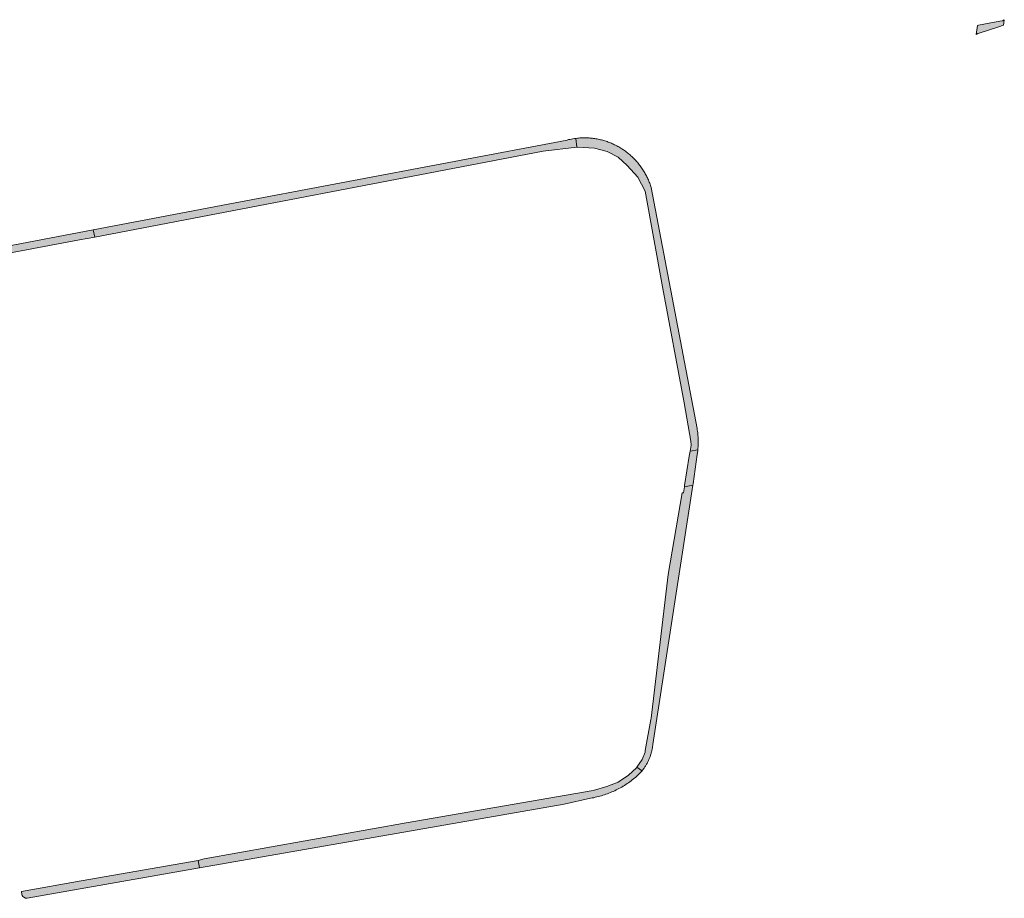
# Model space of a CAD drawing. Extents: x 97094 to 109644, y 463509 to 471969.
# Tile 354 of 362: x 106667 to 106884, y 470711 to 470904. Entities that reach past the tile are written whole.
import ezdxf

# ---------------------------------------------------------------- set-up
doc = ezdxf.new("R2010")
doc.units = 0
doc.layers.add('109 Onkruidbestrijding elementen', color=6, linetype='Continuous', lineweight=20, true_color=0xff00ff)

msp = doc.modelspace()

# ---------------------------------------------------------------- hatches: boundary and pattern name
at = {"layer": '109 Onkruidbestrijding elementen', "true_color": 0xff00ff}
for points in [[(106878.44, 470902.79), (106878.21, 470902.75), (106877.91, 470900.78), (106878.3, 470900.98), (106878.55, 470901.03), (106882.92, 470902.46), (106883.91, 470902.8), (106883.99, 470903.3), (106884.1, 470904.01), (106883.7, 470903.77), (106883.14, 470903.67), (106878.44, 470902.79)], [(106789.76, 470877.89), (106789.43, 470877.84), (106789.1, 470877.79), (106788.78, 470877.74), (106788.45, 470877.67), (106788.13, 470877.6), (106787.81, 470877.52), (106713.18, 470863.41), (106683.5, 470857.75), (106683.8, 470856.16), (106782.52, 470875.06), (106790, 470875.94), (106789.76, 470877.89)], [(106816.62, 470809.34), (106816.65, 470809.65), (106816.67, 470809.97), (106816.69, 470810.28), (106816.7, 470810.59), (106816.7, 470810.9), (106816.7, 470811.22), (106816.7, 470811.53), (106816.68, 470811.84), (106816.67, 470812.15), (106816.64, 470812.47), (106816.62, 470812.78), (106816.58, 470813.09), (106816.54, 470813.4), (106816.5, 470813.71), (106816.45, 470814.02), (106806.33, 470867.04), (106806.25, 470867.28), (106806.18, 470867.53), (106806.09, 470867.77), (106806.01, 470868.01), (106805.91, 470868.25), (106805.82, 470868.48), (106805.72, 470868.72), (106805.62, 470868.95), (106805.51, 470869.18), (106805.4, 470869.41), (106805.29, 470869.64), (106805.17, 470869.87), (106805.05, 470870.09), (106804.92, 470870.32), (106804.79, 470870.54), (106804.66, 470870.75), (106804.52, 470870.97), (106804.38, 470871.18), (106804.24, 470871.39), (106804.09, 470871.6), (106803.94, 470871.81), (106803.79, 470872.01), (106803.63, 470872.21), (106803.47, 470872.41), (106803.31, 470872.61), (106803.14, 470872.8), (106802.97, 470872.99), (106802.8, 470873.18), (106802.62, 470873.36), (106802.44, 470873.54), (106802.26, 470873.72), (106802.07, 470873.9), (106801.89, 470874.07), (106801.69, 470874.24), (106801.5, 470874.41), (106801.3, 470874.57), (106801.1, 470874.73), (106800.9, 470874.88), (106800.7, 470875.04), (106800.49, 470875.18), (106800.28, 470875.33), (106800.07, 470875.47), (106799.86, 470875.61), (106799.64, 470875.75), (106799.42, 470875.88), (106799.2, 470876.01), (106798.98, 470876.13), (106798.75, 470876.25), (106798.52, 470876.37), (106798.3, 470876.48), (106798.06, 470876.59), (106797.83, 470876.69), (106797.6, 470876.8), (106797.36, 470876.89), (106797.12, 470876.99), (106796.89, 470877.08), (106796.65, 470877.16), (106796.4, 470877.24), (106796.16, 470877.32), (106795.92, 470877.39), (106795.67, 470877.46), (106795.42, 470877.53), (106795.18, 470877.59), (106794.93, 470877.65), (106794.68, 470877.7), (106794.43, 470877.75), (106794.18, 470877.79), (106793.92, 470877.83), (106793.67, 470877.87), (106793.42, 470877.9), (106793.16, 470877.93), (106792.91, 470877.95), (106792.65, 470877.97), (106792.4, 470877.98), (106792.15, 470877.99), (106791.89, 470878), (106791.63, 470878), (106791.38, 470878), (106791.12, 470877.99), (106790.87, 470877.98), (106790.61, 470877.97), (106790.36, 470877.95), (106790.11, 470877.93), (106789.76, 470877.89), (106790, 470875.94), (106790.11, 470875.95), (106793.89, 470875.71), (106796.66, 470875.02), (106799.05, 470873.76), (106801.06, 470871.88), (106803.37, 470869.31), (106805.04, 470866.23), (106808.85, 470845.23), (106813.63, 470819.65), (106815.07, 470811.23), (106815.11, 470810.37), (106814.91, 470809.03), (106816.62, 470809.34)], [(106573.62, 470835.55), (106573.86, 470833.11), (106575.03, 470834.09), (106576.52, 470835.06), (106581.13, 470836.8), (106680.44, 470855.52), (106683.8, 470856.16), (106683.5, 470857.75), (106578.34, 470837.69), (106578.11, 470837.64), (106577.89, 470837.59), (106577.67, 470837.54), (106577.45, 470837.48), (106577.23, 470837.42), (106577.01, 470837.35), (106576.79, 470837.28), (106573.62, 470835.55)], [(106815.55, 470801.81), (106816.48, 470808.28), (106816.6, 470809.11), (106816.62, 470809.34), (106814.91, 470809.03), (106814.74, 470807.93), (106813.71, 470801.47), (106813.66, 470801.16), (106815.5, 470801.51), (106815.55, 470801.81)], [(106813.18, 470799.84), (106810.11, 470781.83), (106806.32, 470750.21), (106806.29, 470749.91), (106805, 470743.14), (106805.02, 470742.78), (106804.39, 470741.11), (106803.21, 470739.47), (106804.24, 470738.7), (106804.32, 470738.65), (106804.43, 470738.79), (106804.55, 470738.93), (106804.65, 470739.08), (106804.76, 470739.23), (106804.86, 470739.37), (106804.96, 470739.52), (106805.06, 470739.67), (106805.16, 470739.83), (106805.25, 470739.98), (106805.34, 470740.14), (106805.43, 470740.29), (106805.52, 470740.45), (106805.6, 470740.61), (106805.68, 470740.78), (106805.76, 470740.94), (106805.83, 470741.1), (106805.9, 470741.27), (106805.97, 470741.44), (106806.04, 470741.6), (106806.1, 470741.77), (106806.16, 470741.94), (106806.22, 470742.12), (106806.27, 470742.29), (106806.32, 470742.46), (106806.37, 470742.63), (106806.42, 470742.81), (106806.46, 470742.98), (106806.5, 470743.16), (106806.54, 470743.34), (106806.57, 470743.51), (106806.6, 470743.69), (106806.63, 470743.87), (106806.65, 470744.05), (106806.68, 470744.23), (106806.69, 470744.41), (106815.5, 470801.51), (106813.66, 470801.16), (106813.46, 470799.87), (106813.18, 470799.84)], [(106707.92, 470719.27), (106706.6, 470718.89), (106706.89, 470717.26), (106787.16, 470731.27), (106793, 470732.61), (106793.34, 470732.67), (106793.69, 470732.73), (106794.03, 470732.81), (106794.37, 470732.88), (106794.71, 470732.97), (106795.04, 470733.06), (106795.38, 470733.15), (106795.71, 470733.26), (106796.04, 470733.36), (106796.38, 470733.48), (106796.7, 470733.59), (106797.03, 470733.72), (106797.35, 470733.85), (106797.68, 470733.98), (106798, 470734.12), (106798.31, 470734.27), (106798.63, 470734.42), (106798.94, 470734.58), (106799.25, 470734.74), (106799.55, 470734.9), (106799.86, 470735.08), (106800.16, 470735.25), (106800.46, 470735.44), (106800.75, 470735.62), (106801.04, 470735.82), (106801.33, 470736.01), (106801.61, 470736.22), (106801.9, 470736.42), (106802.17, 470736.64), (106802.45, 470736.85), (106802.72, 470737.07), (106802.88, 470737.2), (106803.03, 470737.33), (106803.19, 470737.47), (106803.34, 470737.61), (106803.49, 470737.75), (106803.63, 470737.89), (106803.78, 470738.04), (106803.92, 470738.19), (106804.05, 470738.34), (106804.19, 470738.49), (106804.32, 470738.65), (106804.24, 470738.7), (106803.21, 470739.47), (106803.11, 470739.33), (106801.32, 470737.66), (106799.09, 470736.18), (106796.61, 470735.2), (106793.6, 470734.29), (106752.41, 470727.17), (106707.92, 470719.27)], [(106668.6, 470710.58), (106668.9, 470710.63), (106668.92, 470710.63), (106706.89, 470717.26), (106706.6, 470718.89), (106680.83, 470714.39), (106667.65, 470712.08), (106667.76, 470711.44), (106667.84, 470711.2), (106667.98, 470710.97), (106668.17, 470710.8), (106668.6, 470710.58)]]:
    msp.add_hatch(color=6, dxfattribs=at).paths.add_polyline_path(points)

# ---------------------------------------------------------------- linework, layer by layer
at = {"layer": '109 Onkruidbestrijding elementen', "color": 3, "true_color": 0x00ff00}
for points in [[(106878.44, 470902.79), (106878.21, 470902.75), (106877.91, 470900.78), (106878.3, 470900.98), (106878.55, 470901.03), (106882.92, 470902.46), (106883.91, 470902.8), (106883.99, 470903.3), (106884.1, 470904.01), (106883.7, 470903.77), (106883.14, 470903.67), (106878.44, 470902.79)], [(106789.76, 470877.89), (106789.43, 470877.84), (106789.1, 470877.79), (106788.78, 470877.74), (106788.45, 470877.67), (106788.13, 470877.6), (106787.81, 470877.52), (106713.18, 470863.41), (106683.5, 470857.75), (106683.8, 470856.16), (106782.52, 470875.06), (106790, 470875.94), (106789.76, 470877.89)], [(106816.62, 470809.34), (106816.65, 470809.65), (106816.67, 470809.97), (106816.69, 470810.28), (106816.7, 470810.59), (106816.7, 470810.9), (106816.7, 470811.22), (106816.7, 470811.53), (106816.68, 470811.84), (106816.67, 470812.15), (106816.64, 470812.47), (106816.62, 470812.78), (106816.58, 470813.09), (106816.54, 470813.4), (106816.5, 470813.71), (106816.45, 470814.02), (106806.33, 470867.04), (106806.25, 470867.28), (106806.18, 470867.53), (106806.09, 470867.77), (106806.01, 470868.01), (106805.91, 470868.25), (106805.82, 470868.48), (106805.72, 470868.72), (106805.62, 470868.95), (106805.51, 470869.18), (106805.4, 470869.41), (106805.29, 470869.64), (106805.17, 470869.87), (106805.05, 470870.09), (106804.92, 470870.32), (106804.79, 470870.54), (106804.66, 470870.75), (106804.52, 470870.97), (106804.38, 470871.18), (106804.24, 470871.39), (106804.09, 470871.6), (106803.94, 470871.81), (106803.79, 470872.01), (106803.63, 470872.21), (106803.47, 470872.41), (106803.31, 470872.61), (106803.14, 470872.8), (106802.97, 470872.99), (106802.8, 470873.18), (106802.62, 470873.36), (106802.44, 470873.54), (106802.26, 470873.72), (106802.07, 470873.9), (106801.89, 470874.07), (106801.69, 470874.24), (106801.5, 470874.41), (106801.3, 470874.57), (106801.1, 470874.73), (106800.9, 470874.88), (106800.7, 470875.04), (106800.49, 470875.18), (106800.28, 470875.33), (106800.07, 470875.47), (106799.86, 470875.61), (106799.64, 470875.75), (106799.42, 470875.88), (106799.2, 470876.01), (106798.98, 470876.13), (106798.75, 470876.25), (106798.52, 470876.37), (106798.3, 470876.48), (106798.06, 470876.59), (106797.83, 470876.69), (106797.6, 470876.8), (106797.36, 470876.89), (106797.12, 470876.99), (106796.89, 470877.08), (106796.65, 470877.16), (106796.4, 470877.24), (106796.16, 470877.32), (106795.92, 470877.39), (106795.67, 470877.46), (106795.42, 470877.53), (106795.18, 470877.59), (106794.93, 470877.65), (106794.68, 470877.7), (106794.43, 470877.75), (106794.18, 470877.79), (106793.92, 470877.83), (106793.67, 470877.87), (106793.42, 470877.9), (106793.16, 470877.93), (106792.91, 470877.95), (106792.65, 470877.97), (106792.4, 470877.98), (106792.15, 470877.99), (106791.89, 470878), (106791.63, 470878), (106791.38, 470878), (106791.12, 470877.99), (106790.87, 470877.98), (106790.61, 470877.97), (106790.36, 470877.95), (106790.11, 470877.93), (106789.76, 470877.89), (106790, 470875.94), (106790.11, 470875.95), (106793.89, 470875.71), (106796.66, 470875.02), (106799.05, 470873.76), (106801.06, 470871.88), (106803.37, 470869.31), (106805.04, 470866.23), (106808.85, 470845.23), (106813.63, 470819.65), (106815.07, 470811.23), (106815.11, 470810.37), (106814.91, 470809.03), (106816.62, 470809.34)], [(106573.62, 470835.55), (106573.86, 470833.11), (106575.03, 470834.09), (106576.52, 470835.06), (106581.13, 470836.8), (106680.44, 470855.52), (106683.8, 470856.16), (106683.5, 470857.75), (106578.34, 470837.69), (106578.11, 470837.64), (106577.89, 470837.59), (106577.67, 470837.54), (106577.45, 470837.48), (106577.23, 470837.42), (106577.01, 470837.35), (106576.79, 470837.28), (106573.62, 470835.55)], [(106815.55, 470801.81), (106816.48, 470808.28), (106816.6, 470809.11), (106816.62, 470809.34), (106814.91, 470809.03), (106814.74, 470807.93), (106813.71, 470801.47), (106813.66, 470801.16), (106815.5, 470801.51), (106815.55, 470801.81)], [(106813.18, 470799.84), (106810.11, 470781.83), (106806.32, 470750.21), (106806.29, 470749.91), (106805, 470743.14), (106805.02, 470742.78), (106804.39, 470741.11), (106803.21, 470739.47), (106804.24, 470738.7), (106804.32, 470738.65), (106804.43, 470738.79), (106804.55, 470738.93), (106804.65, 470739.08), (106804.76, 470739.23), (106804.86, 470739.37), (106804.96, 470739.52), (106805.06, 470739.67), (106805.16, 470739.83), (106805.25, 470739.98), (106805.34, 470740.14), (106805.43, 470740.29), (106805.52, 470740.45), (106805.6, 470740.61), (106805.68, 470740.78), (106805.76, 470740.94), (106805.83, 470741.1), (106805.9, 470741.27), (106805.97, 470741.44), (106806.04, 470741.6), (106806.1, 470741.77), (106806.16, 470741.94), (106806.22, 470742.12), (106806.27, 470742.29), (106806.32, 470742.46), (106806.37, 470742.63), (106806.42, 470742.81), (106806.46, 470742.98), (106806.5, 470743.16), (106806.54, 470743.34), (106806.57, 470743.51), (106806.6, 470743.69), (106806.63, 470743.87), (106806.65, 470744.05), (106806.68, 470744.23), (106806.69, 470744.41), (106815.5, 470801.51), (106813.66, 470801.16), (106813.46, 470799.87), (106813.18, 470799.84)], [(106707.92, 470719.27), (106706.6, 470718.89), (106706.89, 470717.26), (106787.16, 470731.27), (106793, 470732.61), (106793.34, 470732.67), (106793.69, 470732.73), (106794.03, 470732.81), (106794.37, 470732.88), (106794.71, 470732.97), (106795.04, 470733.06), (106795.38, 470733.15), (106795.71, 470733.26), (106796.04, 470733.36), (106796.38, 470733.48), (106796.7, 470733.59), (106797.03, 470733.72), (106797.35, 470733.85), (106797.68, 470733.98), (106798, 470734.12), (106798.31, 470734.27), (106798.63, 470734.42), (106798.94, 470734.58), (106799.25, 470734.74), (106799.55, 470734.9), (106799.86, 470735.08), (106800.16, 470735.25), (106800.46, 470735.44), (106800.75, 470735.62), (106801.04, 470735.82), (106801.33, 470736.01), (106801.61, 470736.22), (106801.9, 470736.42), (106802.17, 470736.64), (106802.45, 470736.85), (106802.72, 470737.07), (106802.88, 470737.2), (106803.03, 470737.33), (106803.19, 470737.47), (106803.34, 470737.61), (106803.49, 470737.75), (106803.63, 470737.89), (106803.78, 470738.04), (106803.92, 470738.19), (106804.05, 470738.34), (106804.19, 470738.49), (106804.32, 470738.65), (106804.24, 470738.7), (106803.21, 470739.47), (106803.11, 470739.33), (106801.32, 470737.66), (106799.09, 470736.18), (106796.61, 470735.2), (106793.6, 470734.29), (106752.41, 470727.17), (106707.92, 470719.27)], [(106668.6, 470710.58), (106668.9, 470710.63), (106668.92, 470710.63), (106706.89, 470717.26), (106706.6, 470718.89), (106680.83, 470714.39), (106667.65, 470712.08), (106667.76, 470711.44), (106667.84, 470711.2), (106667.98, 470710.97), (106668.17, 470710.8), (106668.6, 470710.58)]]:
    msp.add_lwpolyline(points, close=True, dxfattribs=at)

doc.saveas('drawing.dxf')
